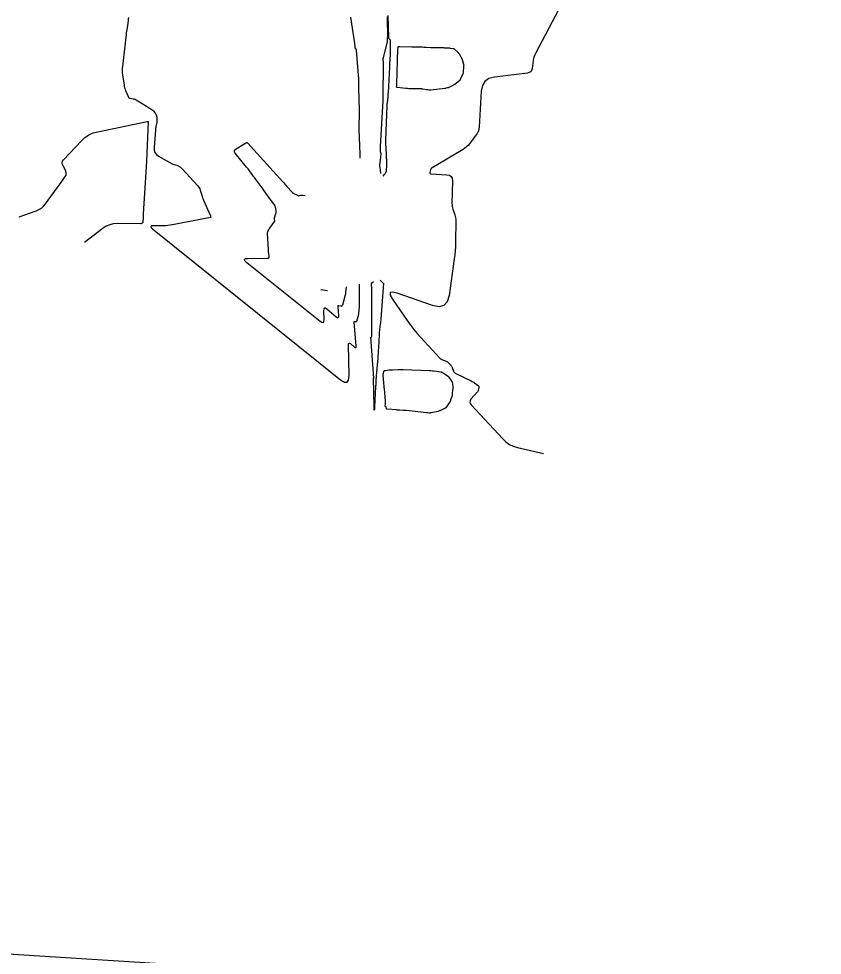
# Model space of a CAD drawing. Extents: x 658976 to 668726, y 639543 to 647196.
# Drawn here: x 660866.2 to 661044.7, y 642165.7 to 642373.8 of the extents above; entities that cross this region are included whole.
import ezdxf

# ---------------------------------------------------------------- set-up
doc = ezdxf.new("R2010")
doc.units = 0
for name, color, linetype in [('Ex_Major Contours', 7, 'Continuous'), ('Ex_Minor Contours', 7, 'Continuous'), ('R_Grid', 7, 'Continuous')]:
    doc.layers.add(name, color=color, linetype=linetype)

msp = doc.modelspace()

# ---------------------------------------------------------------- linework, layer by layer
at = {"layer": 'Ex_Major Contours'}
msp.add_lwpolyline([(660934.78, 642313.31), (660934.78, 642313.3), (660934.78, 642313.29), (660934.77, 642313.29), (660933.36, 642313.55), (660933.36, 642313.55), (660933.36, 642313.55), (660933.36, 642313.54), (660933.36, 642313.54), (660933.31, 642313.58)], dxfattribs=at)
at = {"layer": 'Ex_Minor Contours'}
for points in [[(660890.56, 642374.04), (660890.52, 642373.66), (660890.47, 642373.29), (660890.25, 642371.76), (660890.19, 642371.39), (660890.14, 642371.01), (660890.09, 642370.63), (660890.04, 642370.24), (660889.22, 642363.22), (660889.17, 642362.73), (660889.17, 642362.25), (660889.19, 642361.77), (660889.25, 642361.29), (660889.6, 642359), (660889.65, 642358.7), (660889.72, 642358.41), (660889.81, 642358.12), (660889.92, 642357.84), (660890.47, 642356.47), (660890.55, 642356.32), (660890.65, 642356.21), (660890.79, 642356.13), (660890.95, 642356.09), (660891.64, 642355.97), (660891.82, 642355.93), (660891.98, 642355.88), (660892.14, 642355.81), (660892.29, 642355.72), (660895.18, 642353.94), (660895.27, 642353.88), (660895.36, 642353.82), (660895.45, 642353.77), (660895.54, 642353.71), (660895.93, 642353.47), (660896, 642353.42), (660896.07, 642353.36), (660896.14, 642353.3), (660896.19, 642353.23), (660896.44, 642352.89), (660896.48, 642352.83), (660896.51, 642352.78), (660896.55, 642352.72), (660896.58, 642352.67), (660896.71, 642352.41), (660896.73, 642352.37), (660896.75, 642352.32), (660896.77, 642352.27), (660896.78, 642352.23), (660896.83, 642352.03), (660896.85, 642351.98), (660896.85, 642351.93), (660896.86, 642351.88), (660896.86, 642351.83), (660896.88, 642351.19), (660896.88, 642351.06), (660896.87, 642350.94), (660896.86, 642350.82), (660896.84, 642350.7), (660896.66, 642349.8), (660896.63, 642349.61), (660896.6, 642349.41), (660896.58, 642349.22), (660896.56, 642349.03), (660896.25, 642345.12), (660896.27, 642344.54), (660896.45, 642344.03), (660896.77, 642343.61), (660897.24, 642343.26), (660900.3, 642341.53), (660900.4, 642341.48), (660900.51, 642341.43), (660900.63, 642341.39), (660900.74, 642341.36), (660901.21, 642341.26), (660901.33, 642341.23), (660901.44, 642341.19), (660901.55, 642341.14), (660901.65, 642341.08), (660902.12, 642340.75), (660902.23, 642340.68), (660902.34, 642340.59), (660902.43, 642340.5), (660902.53, 642340.4), (660905.97, 642336.67), (660906.15, 642336.45), (660906.31, 642336.21), (660906.43, 642335.95), (660906.53, 642335.67), (660906.85, 642334.54), (660906.94, 642334.26), (660907.03, 642333.98), (660907.14, 642333.71), (660907.25, 642333.44), (660908.72, 642330.11), (660908.73, 642330.09), (660908.74, 642330.07), (660908.75, 642330.04), (660908.76, 642330.02), (660908.79, 642329.93), (660908.79, 642329.9), (660908.8, 642329.88), (660908.81, 642329.86), (660908.81, 642329.83), (660908.85, 642329.68), (660908.85, 642329.65), (660908.84, 642329.62), (660908.82, 642329.61), (660908.79, 642329.6), (660900.39, 642327.97), (660899.86, 642327.89), (660899.33, 642327.82), (660898.8, 642327.78), (660898.26, 642327.77), (660896.12, 642327.77), (660895.7, 642327.73), (660895.52, 642327.6), (660895.58, 642327.39), (660895.88, 642327.1), (660937.68, 642293.54), (660938.53, 642293.02), (660939.13, 642293), (660939.48, 642293.48), (660939.58, 642294.48), (660939.46, 642301.38), (660939.48, 642301.61), (660939.56, 642301.72), (660939.7, 642301.71), (660939.89, 642301.58), (660940.76, 642300.83), (660940.95, 642300.7), (660941.08, 642300.69), (660941.14, 642300.8), (660941.15, 642301.03), (660940.74, 642306.42), (660940.75, 642306.48), (660940.77, 642306.51), (660940.81, 642306.53), (660940.87, 642306.53), (660941.14, 642306.48), (660941.21, 642306.48), (660941.26, 642306.5), (660941.29, 642306.53), (660941.32, 642306.59), (660941.59, 642307.58), (660941.64, 642307.77), (660941.68, 642307.96), (660941.71, 642308.15), (660941.73, 642308.34), (660941.86, 642309.77), (660941.89, 642310.07), (660941.9, 642310.37), (660941.91, 642310.68), (660941.92, 642310.98), (660941.9, 642313.94), (660941.9, 642314.02), (660941.9, 642314.11), (660941.9, 642314.19), (660941.89, 642314.28), (660941.87, 642314.78)], [(660939.87, 642374.12), (660940.78, 642368.29), (660940.8, 642368.19), (660940.81, 642368.09), (660940.81, 642368), (660940.82, 642367.9), (660940.82, 642367.44), (660940.83, 642367.38), (660940.85, 642367.32), (660940.88, 642367.26), (660940.91, 642367.21), (660941.08, 642367), (660941.12, 642366.95), (660941.15, 642366.89), (660941.17, 642366.83), (660941.18, 642366.77), (660941.65, 642360.33), (660941.66, 642360.18), (660941.67, 642360.02), (660941.67, 642359.87), (660941.67, 642359.72), (660941.66, 642359.1), (660941.66, 642358.95), (660941.66, 642358.79), (660941.66, 642358.64), (660941.67, 642358.49), (660941.83, 642353.38), (660941.83, 642353.03), (660941.83, 642352.68), (660941.82, 642352.33), (660941.81, 642351.98), (660941.73, 642350.59), (660941.71, 642350.25), (660941.71, 642349.9), (660941.71, 642349.55), (660941.72, 642349.2), (660941.93, 642343.65), (660941.93, 642343.57), (660941.93, 642343.48), (660941.94, 642343.4), (660941.94, 642343.32), (660941.97, 642342.84), (660941.97, 642342.83), (660941.98, 642342.83), (660941.98, 642342.83), (660941.98, 642342.82), (660941.99, 642342.8)], [(660948.05, 642374.15), (660948.05, 642373.53), (660948.08, 642370.06), (660948.08, 642369.93), (660948.08, 642369.8), (660948.08, 642369.67), (660948.07, 642369.54), (660948.06, 642368.8), (660948.06, 642368.79), (660948.06, 642368.77), (660948.06, 642368.75), (660948.06, 642368.74), (660948.06, 642368.67), (660948.05, 642368.65), (660948.05, 642368.63), (660948.05, 642368.62), (660948.05, 642368.6), (660947.15, 642365.15), (660947.13, 642365.02), (660947.11, 642364.89), (660947.1, 642364.76), (660947.11, 642364.63), (660947.15, 642364.1), (660947.15, 642363.97), (660947.16, 642363.83), (660947.16, 642363.7), (660947.16, 642363.57), (660947.05, 642356.53), (660947.05, 642356.44), (660947.05, 642356.36), (660947.05, 642356.27), (660947.05, 642356.19), (660947.06, 642355.85), (660947.06, 642355.77), (660947.06, 642355.68), (660947.06, 642355.6), (660947.06, 642355.52), (660946.48, 642345.38), (660946.48, 642345.26), (660946.48, 642345.14), (660946.48, 642345.02), (660946.48, 642344.9), (660946.5, 642344.26), (660946.51, 642344.22), (660946.51, 642344.17), (660946.52, 642344.13), (660946.53, 642344.08), (660946.59, 642343.91), (660946.6, 642343.87), (660946.61, 642343.82), (660946.61, 642343.78), (660946.61, 642343.73), (660946.38, 642341.65), (660946.37, 642341.43), (660946.36, 642341.2), (660946.37, 642340.97), (660946.38, 642340.75), (660946.53, 642339.39)], [(660948.21, 642374.49), (660948.32, 642369.58), (660948.33, 642369.52), (660948.35, 642369.46), (660948.38, 642369.4), (660948.42, 642369.35), (660948.62, 642369.16), (660948.66, 642369.11), (660948.69, 642369.06), (660948.71, 642369), (660948.72, 642368.93), (660948.7, 642366.67), (660948.7, 642366.27), (660948.69, 642365.87), (660948.68, 642365.47), (660948.66, 642365.07), (660948.56, 642363.36), (660948.54, 642362.94), (660948.52, 642362.52), (660948.5, 642362.11), (660948.47, 642361.69), (660948.23, 642357.24), (660948.22, 642357.16), (660948.22, 642357.09), (660948.22, 642357.02), (660948.22, 642356.94), (660948.22, 642356.63), (660948.22, 642356.56), (660948.21, 642356.49), (660948.2, 642356.42), (660948.2, 642356.35), (660948.15, 642356.07), (660948.14, 642356), (660948.13, 642355.93), (660948.12, 642355.86), (660948.11, 642355.78), (660948.01, 642355.03), (660947.99, 642354.88), (660947.98, 642354.73), (660947.97, 642354.58), (660947.96, 642354.43), (660947.69, 642346.88), (660947.68, 642346.49), (660947.68, 642346.09), (660947.69, 642345.7), (660947.71, 642345.3), (660947.82, 642343.29), (660947.83, 642343.11), (660947.84, 642342.94), (660947.85, 642342.76), (660947.86, 642342.59), (660947.89, 642341.89), (660947.9, 642341.72), (660947.9, 642341.54), (660947.9, 642341.37), (660947.89, 642341.19), (660947.82, 642340.02), (660947.81, 642339.92), (660947.79, 642339.83), (660947.75, 642339.74), (660947.71, 642339.65), (660947.49, 642339.24), (660947.46, 642339.19), (660947.42, 642339.14), (660947.38, 642339.09), (660947.33, 642339.05), (660947.06, 642338.8)], [(660986.11, 642375.71), (660981.03, 642366.16), (660980.84, 642365.76), (660980.68, 642365.34), (660980.56, 642364.91), (660980.47, 642364.47), (660980.21, 642362.68), (660980.1, 642362.28), (660979.89, 642361.98), (660979.59, 642361.78), (660979.19, 642361.67), (660971.85, 642360.78), (660970.64, 642360.46), (660969.75, 642359.84), (660969.19, 642358.92), (660968.94, 642357.69), (660968.46, 642349.67), (660968.45, 642349.53), (660968.43, 642349.4), (660968.4, 642349.27), (660968.37, 642349.15), (660968.22, 642348.64), (660968.17, 642348.51), (660968.12, 642348.39), (660968.06, 642348.28), (660967.98, 642348.17), (660966.35, 642346), (660966.03, 642345.62), (660965.68, 642345.28), (660965.31, 642344.97), (660964.89, 642344.7), (660958.03, 642340.66), (660957.91, 642340.57), (660957.81, 642340.47), (660957.74, 642340.35), (660957.69, 642340.2), (660957.54, 642339.61), (660957.52, 642339.48), (660957.56, 642339.38), (660957.64, 642339.32), (660957.77, 642339.29), (660961.32, 642339.1), (660961.88, 642338.99), (660962.27, 642338.73), (660962.5, 642338.32), (660962.57, 642337.75), (660962.43, 642332.73), (660962.44, 642332.4), (660962.47, 642332.08), (660962.54, 642331.76), (660962.63, 642331.44), (660963.06, 642330.19), (660963.16, 642329.88), (660963.22, 642329.56), (660963.26, 642329.23), (660963.27, 642328.91), (660963.21, 642324.06), (660963.19, 642323.14), (660963.13, 642322.23), (660963.05, 642321.32), (660962.93, 642320.41), (660961.78, 642312.28), (660961.37, 642310.9), (660960.63, 642310.07), (660959.56, 642309.79), (660958.14, 642310.06), (660950.24, 642312.8), (660949.2, 642313.05), (660948.69, 642312.91), (660948.69, 642312.37), (660949.22, 642311.44), (660952.65, 642306.52), (660953.31, 642305.61), (660953.99, 642304.73), (660954.7, 642303.87), (660955.44, 642303.03), (660959.74, 642298.34), (660959.86, 642298.22), (660960, 642298.12), (660960.15, 642298.04), (660960.32, 642297.97), (660960.99, 642297.76), (660961.15, 642297.7), (660961.3, 642297.62), (660961.45, 642297.52), (660961.57, 642297.4), (660962.09, 642296.87), (660962.21, 642296.73), (660962.31, 642296.59), (660962.4, 642296.43), (660962.48, 642296.27), (660962.77, 642295.49), (660962.86, 642295.31), (660962.97, 642295.16), (660963.11, 642295.04), (660963.27, 642294.94), (660966.72, 642293.29), (660966.91, 642293.2), (660967.09, 642293.1), (660967.26, 642292.99), (660967.43, 642292.88), (660968.23, 642292.32), (660968.33, 642292.23), (660968.39, 642292.14), (660968.41, 642292.02), (660968.4, 642291.9), (660968.3, 642291.37), (660968.27, 642291.24), (660968.22, 642291.12), (660968.15, 642291), (660968.07, 642290.9), (660966.65, 642289.22), (660966.46, 642288.91), (660966.4, 642288.6), (660966.47, 642288.29), (660966.68, 642287.99), (660973.72, 642280.4), (660974.43, 642279.74), (660975.21, 642279.21), (660976.06, 642278.8), (660976.98, 642278.51), (660982.74, 642277.15)], [(660866.27, 642329.74), (660870.09, 642331.1), (660870.7, 642331.37), (660871.24, 642331.71), (660871.73, 642332.14), (660872.16, 642332.64), (660874.75, 642336.16), (660874.97, 642336.47), (660875.2, 642336.78), (660875.42, 642337.09), (660875.64, 642337.41), (660876.54, 642338.7), (660876.7, 642339), (660876.77, 642339.31), (660876.75, 642339.62), (660876.63, 642339.94), (660875.98, 642341.24), (660875.87, 642341.55), (660875.86, 642341.85), (660875.95, 642342.14), (660876.15, 642342.41), (660880.12, 642346.64), (660880.9, 642347.37), (660881.77, 642347.94), (660882.71, 642348.38), (660883.74, 642348.67), (660894.76, 642350.93), (660894.77, 642350.93), (660894.79, 642350.93), (660894.81, 642350.93), (660894.82, 642350.93), (660894.91, 642350.92), (660894.93, 642350.92), (660894.95, 642350.92), (660894.95, 642350.92), (660894.96, 642350.92), (660894.96, 642350.91), (660894.96, 642350.91), (660894.95, 642350.88), (660894.95, 642350.87), (660894.95, 642350.86), (660894.56, 642342.14), (660894.5, 642340.92), (660894.44, 642339.7), (660894.37, 642338.48), (660894.3, 642337.27), (660893.87, 642330.4), (660893.86, 642330.19), (660893.85, 642329.97), (660893.83, 642329.75), (660893.82, 642329.53), (660893.77, 642328.65), (660893.73, 642328.46), (660893.64, 642328.32), (660893.49, 642328.24), (660893.3, 642328.22), (660888.05, 642328.26), (660887.2, 642328.2), (660886.4, 642328), (660885.65, 642327.68), (660884.93, 642327.21), (660880.8, 642324.04)], [(660938.93, 642314.22), (660938.81, 642312.97), (660938.79, 642312.77), (660938.76, 642312.56), (660938.71, 642312.36), (660938.66, 642312.16), (660938.1, 642310.11), (660938.05, 642310.01), (660937.98, 642309.94), (660937.89, 642309.91), (660937.78, 642309.92), (660937.29, 642310.01), (660937.18, 642310.01), (660937.11, 642309.98), (660937.07, 642309.91), (660937.06, 642309.8), (660937.22, 642307.76), (660937.21, 642307.46), (660937.12, 642307.31), (660936.95, 642307.33), (660936.7, 642307.5), (660934.66, 642309.25), (660934.33, 642309.48), (660934.09, 642309.5), (660933.95, 642309.31), (660933.91, 642308.9), (660933.94, 642306.85), (660933.9, 642306.44), (660933.76, 642306.24), (660933.51, 642306.25), (660933.16, 642306.47), (660916.85, 642319.56), (660916.42, 642319.98), (660916.33, 642320.29), (660916.59, 642320.47), (660917.19, 642320.53), (660921.49, 642320.54), (660921.65, 642320.56), (660921.76, 642320.63), (660921.81, 642320.75), (660921.82, 642320.91), (660921.72, 642321.65), (660921.7, 642321.84), (660921.68, 642322.03), (660921.67, 642322.21), (660921.66, 642322.4), (660921.47, 642326.09), (660921.47, 642326.2), (660921.48, 642326.3), (660921.51, 642326.4), (660921.55, 642326.5), (660921.75, 642326.89), (660921.8, 642326.99), (660921.85, 642327.08), (660921.91, 642327.17), (660921.97, 642327.26), (660923.04, 642328.72), (660923.08, 642328.78), (660923.1, 642328.84), (660923.1, 642328.9), (660923.09, 642328.97), (660923.03, 642329.24), (660923.02, 642329.31), (660923.02, 642329.38), (660923.02, 642329.45), (660923.04, 642329.52), (660923.32, 642330.49), (660923.36, 642330.66), (660923.38, 642330.84), (660923.38, 642331.01), (660923.36, 642331.18), (660923.23, 642331.88), (660923.18, 642332.05), (660923.12, 642332.21), (660923.05, 642332.36), (660922.95, 642332.51), (660921.54, 642334.42), (660921.27, 642334.79), (660921, 642335.16), (660920.73, 642335.52), (660920.46, 642335.89), (660918.69, 642338.3), (660918.54, 642338.51), (660918.38, 642338.72), (660918.23, 642338.93), (660918.07, 642339.14), (660917.45, 642339.98), (660917.29, 642340.19), (660917.13, 642340.4), (660916.97, 642340.61), (660916.81, 642340.81), (660914.3, 642343.93), (660914.14, 642344.2), (660914.12, 642344.45), (660914.22, 642344.67), (660914.47, 642344.87), (660916.18, 642345.9), (660916.25, 642345.94), (660916.33, 642345.98), (660916.4, 642346.03), (660916.47, 642346.07), (660916.76, 642346.25), (660916.84, 642346.28), (660916.9, 642346.28), (660916.97, 642346.26), (660917.02, 642346.21), (660924.85, 642337.52), (660925.07, 642337.27), (660925.3, 642337.02), (660925.52, 642336.77), (660925.75, 642336.52), (660926.94, 642335.21), (660927.03, 642335.12), (660927.12, 642335.05), (660927.22, 642334.98), (660927.33, 642334.92), (660927.94, 642334.63), (660927.97, 642334.61), (660928.01, 642334.6), (660928.04, 642334.58), (660928.07, 642334.56), (660928.21, 642334.47), (660928.24, 642334.46), (660928.27, 642334.45), (660928.31, 642334.44), (660928.35, 642334.45), (660928.85, 642334.53), (660928.94, 642334.55), (660929.04, 642334.55), (660929.14, 642334.55), (660929.23, 642334.54), (660929.82, 642334.47)], [(660946.48, 642315.66), (660947.18, 642315.02), (660947.18, 642315.02), (660947.19, 642315.01), (660947.19, 642315), (660947.2, 642315), (660947.2, 642314.99), (660947.2, 642314.99), (660947.2, 642314.99), (660947.17, 642313.97), (660947.17, 642313.96), (660946.64, 642307.1), (660946.62, 642306.81), (660946.59, 642306.51), (660946.55, 642306.22), (660946.51, 642305.93), (660946.34, 642304.76), (660946.3, 642304.47), (660946.27, 642304.18), (660946.24, 642303.88), (660946.23, 642303.59), (660946.08, 642300.66), (660946.05, 642300.07), (660946.02, 642299.49), (660945.98, 642298.9), (660945.93, 642298.32), (660945.62, 642294.43), (660945.61, 642294.39), (660945.61, 642294.34), (660945.61, 642294.3), (660945.61, 642294.26), (660945.62, 642294.08), (660945.62, 642294.04), (660945.62, 642294), (660945.61, 642293.96), (660945.6, 642293.91), (660945.55, 642293.74), (660945.53, 642293.69), (660945.53, 642293.65), (660945.52, 642293.6), (660945.52, 642293.56), (660945.52, 642292.54), (660945.52, 642292.49), (660945.52, 642292.44), (660945.51, 642292.39), (660945.51, 642292.35), (660945.48, 642292.16), (660945.47, 642292.11), (660945.47, 642292.07), (660945.47, 642292.02), (660945.46, 642291.97), (660945.23, 642287.54), (660945.2, 642286.98), (660945.17, 642286.79), (660945.15, 642286.98), (660945.13, 642287.55), (660945.02, 642293.96), (660945.02, 642293.97), (660945.02, 642293.98), (660945.03, 642293.98), (660945.04, 642293.97), (660945.09, 642293.93), (660945.1, 642293.92), (660945.11, 642293.92), (660945.11, 642293.93), (660945.11, 642293.94), (660944.42, 642303.03), (660944.42, 642303.04), (660944.42, 642303.05), (660944.43, 642303.05), (660944.45, 642303.05), (660944.5, 642303.04), (660944.52, 642303.04), (660944.53, 642303.05), (660944.53, 642303.05), (660944.54, 642303.07), (660944.6, 642303.27), (660944.61, 642303.31), (660944.61, 642303.35), (660944.62, 642303.39), (660944.63, 642303.43), (660944.65, 642303.73), (660944.66, 642303.79), (660944.66, 642303.86), (660944.66, 642303.92), (660944.66, 642303.98), (660944.62, 642313.25), (660944.62, 642313.4), (660944.61, 642313.55), (660944.61, 642313.7), (660944.6, 642313.85), (660944.56, 642314.67), (660944.56, 642314.7), (660944.56, 642314.74), (660944.56, 642314.77), (660944.56, 642314.81), (660944.56, 642314.94), (660944.57, 642314.98), (660944.58, 642315.01), (660944.59, 642315.03), (660944.62, 642315.06), (660945.01, 642315.39)]]:
    msp.add_lwpolyline(points, dxfattribs=at)
for points in [[(660950.17, 642358.97), (660950.17, 642359.04), (660950.18, 642359.11), (660950.18, 642359.18), (660950.32, 642364.51), (660950.33, 642364.71), (660950.33, 642364.91), (660950.34, 642365.11), (660950.35, 642365.31), (660950.4, 642366.26), (660950.41, 642366.39), (660950.42, 642366.52), (660950.43, 642366.65), (660950.44, 642366.78), (660950.48, 642367.5), (660950.49, 642367.53), (660950.51, 642367.56), (660950.53, 642367.57), (660950.56, 642367.57), (660950.71, 642367.56), (660950.75, 642367.56), (660950.78, 642367.56), (660950.82, 642367.56), (660950.86, 642367.56), (660953.55, 642367.49), (660953.81, 642367.49), (660954.07, 642367.48), (660954.33, 642367.48), (660954.59, 642367.48), (660955.63, 642367.48), (660955.89, 642367.48), (660956.15, 642367.47), (660956.41, 642367.46), (660956.67, 642367.45), (660957.72, 642367.4), (660957.99, 642367.39), (660958.25, 642367.38), (660958.51, 642367.37), (660958.77, 642367.37), (660960.04, 642367.35), (660960.22, 642367.35), (660960.39, 642367.34), (660960.56, 642367.34), (660960.73, 642367.33), (660961.52, 642367.3), (660961.64, 642367.29), (660961.76, 642367.28), (660961.88, 642367.27), (660962, 642367.25), (660962.66, 642367.15), (660962.69, 642367.14), (660962.72, 642367.14), (660962.76, 642367.13), (660962.79, 642367.12), (660962.91, 642367.06), (660962.94, 642367.05), (660962.97, 642367.03), (660962.99, 642367.02), (660963.02, 642366.99), (660963.65, 642366.38), (660963.68, 642366.34), (660963.72, 642366.31), (660963.75, 642366.28), (660963.78, 642366.24), (660963.91, 642366.1), (660963.94, 642366.07), (660963.97, 642366.03), (660963.99, 642365.99), (660964.02, 642365.95), (660964.67, 642364.76), (660964.68, 642364.74), (660964.69, 642364.71), (660964.7, 642364.69), (660964.71, 642364.66), (660964.74, 642364.56), (660964.75, 642364.54), (660964.75, 642364.51), (660964.76, 642364.49), (660964.77, 642364.46), (660965.01, 642363.64), (660965.02, 642363.59), (660965.03, 642363.55), (660965.03, 642363.51), (660965.03, 642363.46), (660965.02, 642363.29), (660965.02, 642363.24), (660965.02, 642363.2), (660965.02, 642363.15), (660965.01, 642363.11), (660964.93, 642361.86), (660964.93, 642361.81), (660964.92, 642361.77), (660964.91, 642361.73), (660964.9, 642361.68), (660964.84, 642361.51), (660964.83, 642361.47), (660964.81, 642361.43), (660964.8, 642361.39), (660964.78, 642361.35), (660964.28, 642360.29), (660964.26, 642360.26), (660964.25, 642360.23), (660964.23, 642360.2), (660964.22, 642360.17), (660964.15, 642360.06), (660964.14, 642360.03), (660964.12, 642360), (660964.09, 642359.98), (660964.07, 642359.96), (660963.17, 642359.22), (660963.13, 642359.19), (660963.09, 642359.17), (660963.05, 642359.14), (660963.01, 642359.12), (660962.82, 642359.05), (660962.78, 642359.03), (660962.73, 642359.01), (660962.69, 642358.99), (660962.64, 642358.96), (660961.76, 642358.51), (660961.69, 642358.47), (660961.62, 642358.44), (660961.54, 642358.42), (660961.46, 642358.4), (660961.14, 642358.32), (660961.06, 642358.31), (660960.98, 642358.29), (660960.9, 642358.28), (660960.82, 642358.27), (660957.73, 642357.89), (660957.65, 642357.88), (660957.57, 642357.88), (660957.48, 642357.88), (660957.4, 642357.89), (660957.07, 642357.93), (660956.99, 642357.94), (660956.91, 642357.95), (660956.83, 642357.97), (660956.74, 642357.98), (660955.96, 642358.11), (660955.8, 642358.14), (660955.65, 642358.16), (660955.49, 642358.17), (660955.33, 642358.17), (660953.55, 642358.2), (660953.21, 642358.21), (660952.87, 642358.22), (660952.52, 642358.25), (660952.18, 642358.28), (660950.27, 642358.49), (660950.21, 642358.5), (660950.17, 642358.53), (660950.15, 642358.58), (660950.14, 642358.64), (660950.16, 642358.91)], [(660947.95, 642287.05), (660947.91, 642287.08), (660947.88, 642287.12), (660947.87, 642287.17), (660947.85, 642287.44), (660947.85, 642287.47), (660947.84, 642287.5), (660947.82, 642287.52), (660947.79, 642287.54), (660947.67, 642287.6), (660947.65, 642287.62), (660947.63, 642287.64), (660947.62, 642287.67), (660947.62, 642287.7), (660947.64, 642288.15), (660947.64, 642288.23), (660947.64, 642288.32), (660947.64, 642288.4), (660947.64, 642288.49), (660947.56, 642290.08), (660947.55, 642290.37), (660947.53, 642290.66), (660947.51, 642290.96), (660947.48, 642291.25), (660947.17, 642294.53), (660947.17, 642294.64), (660947.17, 642294.74), (660947.18, 642294.85), (660947.2, 642294.96), (660947.3, 642295.39), (660947.33, 642295.48), (660947.39, 642295.55), (660947.46, 642295.6), (660947.56, 642295.62), (660948.46, 642295.73), (660948.64, 642295.75), (660948.83, 642295.76), (660949.01, 642295.78), (660949.2, 642295.79), (660950.5, 642295.84), (660950.77, 642295.85), (660951.05, 642295.85), (660951.33, 642295.85), (660951.61, 642295.84), (660957.41, 642295.59), (660957.5, 642295.59), (660957.58, 642295.59), (660957.67, 642295.58), (660957.76, 642295.58), (660958.11, 642295.56), (660958.2, 642295.55), (660958.28, 642295.54), (660958.37, 642295.53), (660958.46, 642295.52), (660959.99, 642295.3), (660960.01, 642295.3), (660960.03, 642295.29), (660960.05, 642295.29), (660960.07, 642295.29), (660960.14, 642295.27), (660960.15, 642295.27), (660960.17, 642295.26), (660960.19, 642295.26), (660960.2, 642295.25), (660960.27, 642295.2), (660960.29, 642295.18), (660960.31, 642295.17), (660960.33, 642295.16), (660960.34, 642295.15), (660961.57, 642294.34), (660961.59, 642294.33), (660961.61, 642294.31), (660961.62, 642294.3), (660961.64, 642294.28), (660961.7, 642294.2), (660961.71, 642294.18), (660961.72, 642294.16), (660961.74, 642294.14), (660961.75, 642294.12), (660962.47, 642293.01), (660962.48, 642292.99), (660962.48, 642292.98), (660962.49, 642292.97), (660962.49, 642292.96), (660962.51, 642292.91), (660962.52, 642292.9), (660962.52, 642292.89), (660962.52, 642292.88), (660962.52, 642292.87), (660962.63, 642291.69), (660962.64, 642291.65), (660962.63, 642291.62), (660962.63, 642291.59), (660962.62, 642291.56), (660962.59, 642291.43), (660962.59, 642291.4), (660962.58, 642291.37), (660962.58, 642291.34), (660962.57, 642291.3), (660962.51, 642290.4), (660962.5, 642290.25), (660962.48, 642290.11), (660962.44, 642289.97), (660962.4, 642289.82), (660962.14, 642289.05), (660962.13, 642289.01), (660962.12, 642288.98), (660962.1, 642288.95), (660962.08, 642288.91), (660962.02, 642288.78), (660962, 642288.75), (660961.98, 642288.72), (660961.96, 642288.69), (660961.94, 642288.66), (660961.04, 642287.34), (660961.01, 642287.31), (660960.99, 642287.28), (660960.96, 642287.26), (660960.92, 642287.24), (660960.79, 642287.15), (660960.76, 642287.13), (660960.73, 642287.11), (660960.69, 642287.1), (660960.66, 642287.08), (660959.89, 642286.74), (660959.76, 642286.68), (660959.61, 642286.62), (660959.47, 642286.58), (660959.32, 642286.54), (660957.82, 642286.21), (660957.79, 642286.2), (660957.75, 642286.19), (660957.71, 642286.19), (660957.67, 642286.18), (660957.51, 642286.16), (660957.47, 642286.15), (660957.44, 642286.15), (660957.4, 642286.15), (660957.36, 642286.15), (660957.03, 642286.18), (660956.97, 642286.19), (660956.9, 642286.19), (660956.83, 642286.2), (660956.77, 642286.21), (660952.3, 642286.7), (660952.11, 642286.72), (660951.93, 642286.73), (660951.75, 642286.75), (660951.56, 642286.76), (660950.83, 642286.8), (660950.65, 642286.81), (660950.47, 642286.82), (660950.28, 642286.84), (660950.1, 642286.85), (660948, 642287.04)]]:
    msp.add_lwpolyline(points, close=True, dxfattribs=at)
at = {"layer": 'R_Grid'}
msp.add_line((660414.7, 642194.23), (661911.75, 642100.21), dxfattribs=at)

doc.saveas('drawing.dxf')
